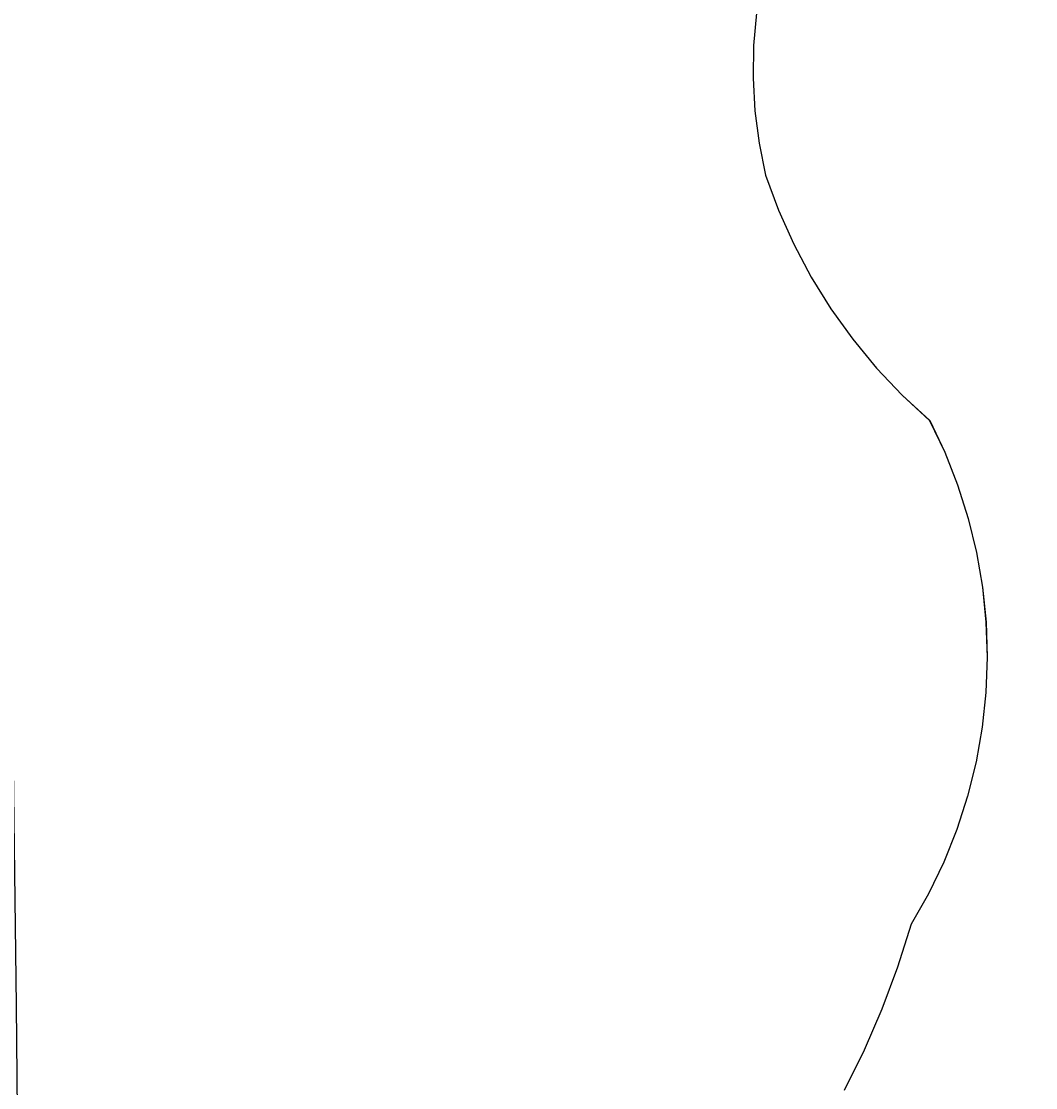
# Model space of a CAD drawing. Extents: x 3684037 to 3722149, y 433263 to 459021.
# Drawn here: x 3709231.6 to 3709322.4, y 455508.5 to 455603.8 of the extents above; entities that cross this region are included whole.
import ezdxf

# ---------------------------------------------------------------- set-up
doc = ezdxf.new("R2010")
doc.units = 0
for name, color, linetype in [('V-GRID-MAJR', 7, 'Continuous'), ('V-TOPO-SHOR', 7, 'Continuous'), ('V-WETL-SWMP', 7, 'Continuous')]:
    doc.layers.add(name, color=color, linetype=linetype)

msp = doc.modelspace()

# ---------------------------------------------------------------- linework, layer by layer
at = {"layer": 'V-GRID-MAJR'}
msp.add_spline([(3709426.74, 438923.75200000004), (3709355.373, 444981.088), (3709283.97, 451041.507), (3709212.5670000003, 457101.934), (3709212.531, 457105.01)], degree=3, dxfattribs=at)
at = {"layer": 'V-TOPO-SHOR'}
for p, q in [((3709297.41495253, 455604.58895041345), (3709297.156952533, 455601.6809504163)), ((3709297.156952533, 455601.6809504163), (3709297.108952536, 455598.7609504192)), ((3709297.108952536, 455598.7609504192), (3709297.2719525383, 455595.84595042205)), ((3709297.2719525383, 455595.84595042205), (3709297.6429525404, 455592.9509504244)), ((3709297.6429525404, 455592.9509504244), (3709298.2209525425, 455590.0889504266)), ((3709298.2209525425, 455590.0889504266), (3709299.3799525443, 455586.9549504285)), ((3709299.3799525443, 455586.9549504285), (3709300.747952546, 455583.90595043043)), ((3709300.747952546, 455583.90595043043), (3709302.317952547, 455580.9549504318)), ((3709302.317952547, 455580.9549504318), (3709304.081952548, 455578.11695043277)), ((3709304.081952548, 455578.11695043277), (3709306.032952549, 455575.40495043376)), ((3709306.032952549, 455575.40495043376), (3709308.1629525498, 455572.82895043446)), ((3709308.1629525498, 455572.82895043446), (3709310.45995255, 455570.40195043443)), ((3709310.45995255, 455570.40195043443), (3709312.91595255, 455568.13595043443)), ((3709312.91595255, 455568.13595043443), (3709314.267952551, 455565.2979504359)), ((3709314.267952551, 455565.2979504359), (3709315.420952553, 455562.3749504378)), ((3709315.420952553, 455562.3749504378), (3709316.370952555, 455559.3789504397)), ((3709316.370952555, 455559.3789504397), (3709317.111952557, 455556.32495044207)), ((3709317.111952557, 455556.32495044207), (3709317.6419525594, 455553.22695044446)), ((3709317.6419525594, 455553.22695044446), (3709317.957952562, 455550.0999504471)), ((3709317.957952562, 455550.0999504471), (3709318.058952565, 455546.9579504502)), ((3709318.058952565, 455546.9579504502), (3709317.942952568, 455543.81695045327)), ((3709317.942952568, 455543.81695045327), (3709317.610952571, 455540.69195045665)), ((3709317.610952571, 455540.69195045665), (3709317.0659525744, 455537.5969504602)), ((3709317.0659525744, 455537.5969504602), (3709316.308952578, 455534.54595046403)), ((3709316.308952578, 455534.54595046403), (3709315.3439525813, 455531.5549504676)), ((3709315.3439525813, 455531.5549504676), (3709314.176952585, 455528.6369504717)), ((3709314.176952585, 455528.6369504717), (3709312.810952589, 455525.80595047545)), ((3709312.810952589, 455525.80595047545), (3709311.2539525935, 455523.0759504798)), ((3709311.253952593, 455523.0759504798), (3709310.038952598, 455519.2489504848)), ((3709310.038952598, 455519.2489504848), (3709308.6349526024, 455515.48695048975)), ((3709308.6349526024, 455515.48695048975), (3709307.0449526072, 455511.7989504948)), ((3709307.0449526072, 455511.7989504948), (3709305.273952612, 455508.1959504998))]:
    msp.add_line(p, q, dxfattribs=at)
msp.add_lwpolyline([(3709297.416, 455604.58900000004), (3709297.1580000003, 455601.681), (3709297.108, 455598.761), (3709297.272, 455595.847), (3709297.643, 455592.951), (3709298.22, 455590.09), (3709299.38, 455586.954), (3709300.748, 455583.907), (3709302.319, 455580.956), (3709304.082, 455578.117), (3709306.034, 455575.405), (3709308.164, 455572.829), (3709310.4590000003, 455570.402), (3709312.917, 455568.135), (3709314.269, 455565.299), (3709315.4220000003, 455562.374), (3709316.372, 455559.38), (3709317.111, 455556.324), (3709317.642, 455553.228), (3709317.957, 455550.10000000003), (3709318.059, 455546.95900000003), (3709317.943, 455543.817), (3709317.611, 455540.692), (3709317.066, 455537.597), (3709316.308, 455534.54600000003), (3709315.344, 455531.556), (3709314.176, 455528.637), (3709312.81, 455525.80700000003), (3709311.254, 455523.075), (3709310.039, 455519.249), (3709308.6350000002, 455515.487), (3709307.045, 455511.799), (3709305.274, 455508.196)], dxfattribs=at)
at = {"layer": 'V-WETL-SWMP'}
for p, q in [((3709297.41495253, 455604.58895041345), (3709297.156952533, 455601.6809504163)), ((3709297.156952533, 455601.6809504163), (3709297.108952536, 455598.7609504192)), ((3709297.108952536, 455598.7609504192), (3709297.2719525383, 455595.84595042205)), ((3709297.2719525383, 455595.84595042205), (3709297.6429525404, 455592.9509504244)), ((3709297.6429525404, 455592.9509504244), (3709298.2209525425, 455590.0889504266)), ((3709298.2209525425, 455590.0889504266), (3709299.3799525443, 455586.9549504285)), ((3709299.3799525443, 455586.9549504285), (3709300.747952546, 455583.90595043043)), ((3709300.747952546, 455583.90595043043), (3709302.317952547, 455580.9549504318)), ((3709302.317952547, 455580.9549504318), (3709304.081952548, 455578.11695043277)), ((3709304.081952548, 455578.11695043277), (3709306.032952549, 455575.40495043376)), ((3709306.032952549, 455575.40495043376), (3709308.1629525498, 455572.82895043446)), ((3709308.1629525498, 455572.82895043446), (3709310.45995255, 455570.40195043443)), ((3709310.45995255, 455570.40195043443), (3709312.91595255, 455568.13595043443)), ((3709312.91595255, 455568.13595043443), (3709314.267952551, 455565.2979504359)), ((3709314.267952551, 455565.2979504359), (3709315.420952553, 455562.3749504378)), ((3709315.420952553, 455562.3749504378), (3709316.370952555, 455559.3789504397)), ((3709316.370952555, 455559.3789504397), (3709317.111952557, 455556.32495044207)), ((3709317.111952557, 455556.32495044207), (3709317.6419525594, 455553.22695044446)), ((3709317.6419525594, 455553.22695044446), (3709317.957952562, 455550.0999504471)), ((3709317.957952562, 455550.0999504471), (3709318.058952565, 455546.9579504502)), ((3709318.058952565, 455546.9579504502), (3709317.942952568, 455543.81695045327)), ((3709317.942952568, 455543.81695045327), (3709317.610952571, 455540.69195045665)), ((3709317.610952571, 455540.69195045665), (3709317.0659525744, 455537.5969504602)), ((3709317.0659525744, 455537.5969504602), (3709316.308952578, 455534.54595046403)), ((3709316.308952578, 455534.54595046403), (3709315.3439525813, 455531.5549504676)), ((3709315.3439525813, 455531.5549504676), (3709314.176952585, 455528.6369504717)), ((3709314.176952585, 455528.6369504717), (3709312.810952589, 455525.80595047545)), ((3709312.810952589, 455525.80595047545), (3709311.2539525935, 455523.0759504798)), ((3709311.253952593, 455523.0759504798), (3709310.038952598, 455519.2489504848)), ((3709310.038952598, 455519.2489504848), (3709308.6349526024, 455515.48695048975)), ((3709308.6349526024, 455515.48695048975), (3709307.0449526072, 455511.7989504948)), ((3709307.0449526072, 455511.7989504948), (3709305.273952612, 455508.1959504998))]:
    msp.add_line(p, q, dxfattribs=at)

doc.saveas('drawing.dxf')
